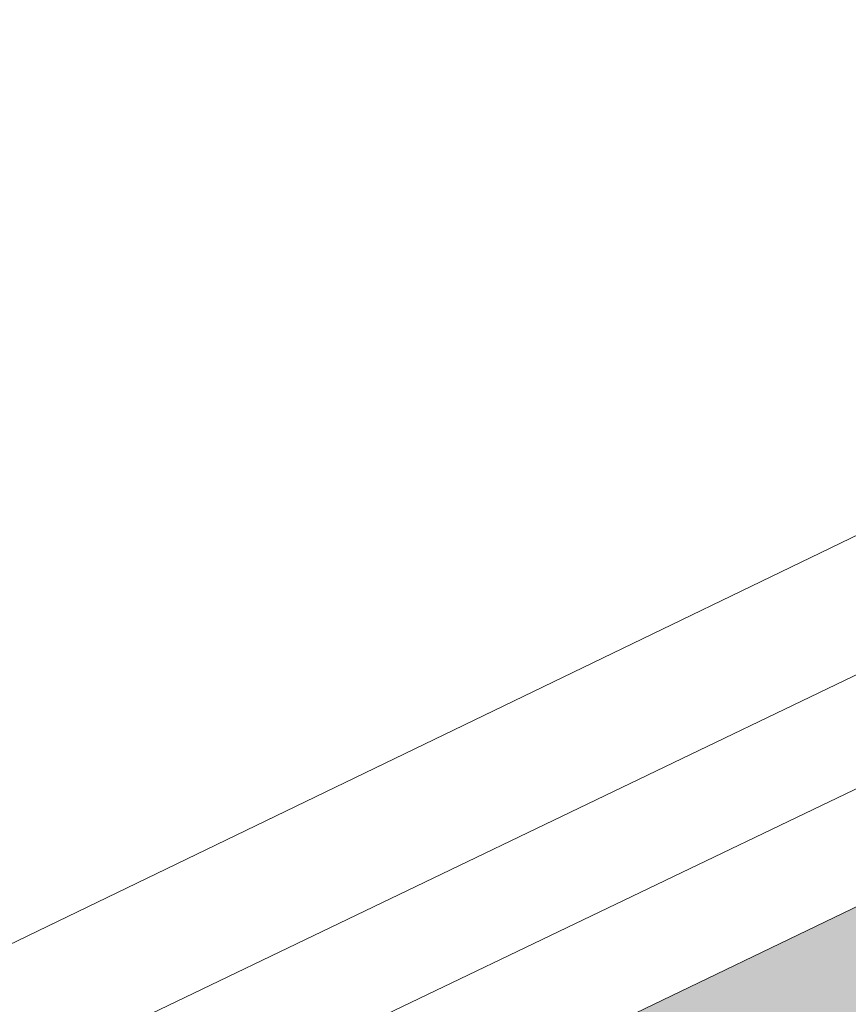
# Model space of a CAD drawing. Header units: metres. Extents: x 163628 to 167676, y 402708 to 405373.
# Tile 372 of 656: x 166363.85 to 166364.167, y 404364.479 to 404364.856. Entities that reach past the tile are written whole.
import ezdxf

# ---------------------------------------------------------------- set-up
doc = ezdxf.new("R2010")
doc.units = ezdxf.units.M
doc.linetypes.add('X-CA190022.004-UO-DWM_Snelfietsroute$0$VH-OPSLUITBAND_80X200', pattern=[14, 8, -2, 2, -2])
doc.layers.add('X-CA190022.004-UO-ARC_Arcering$0$N-WE-VH-VERHARDING_TEGEL-A-200 60MM TEGEL', color=252, linetype='Continuous', lineweight=18, transparency=0.5)
for name, color, linetype, lineweight in [('X-CA190022.004-UO-BGT_Ondergrond$0$GE_203_VGOHaag_Lijn_GEM', 253, 'X-CA190022.004-UO-BGT_Ondergrond$0$Heg', 9), ('X-CA190022.004-UO-BGT_Ondergrond$0$GE_317_WGDVoetpad_Vlak_GEM', 253, 'Continuous', 9), ('X-CA190022.004-UO-BGT_Ondergrond$0$GE_401_OTDErf_Vlak_GEM', 253, 'Continuous', 9), ('X-CA190022.004-UO-DWM_Snelfietsroute$0$N-WE-VH-KANTOPSLUITING_ACHTERKANTBAND-G', 7, 'Continuous', 18), ('X-CA190022.004-UO-DWM_Snelfietsroute$0$N-WE-VH-KANTOPSLUITING_OPSLUITBAND_80X200-G', 7, 'X-CA190022.004-UO-DWM_Snelfietsroute$0$VH-OPSLUITBAND_80X200', 18), ('X-CA190022.004-UO-KAD_Percelen$0$B-WE-KG-GRENS_PERCEEL-GV', 150, 'Continuous', 9)]:
    doc.layers.add(name, color=color, linetype=linetype, lineweight=lineweight)
doc.linetypes.add('X-CA190022.004-UO-BGT_Ondergrond$0$Heg', pattern='A,5,-1.5,[2,dgnlstyle-meierijstad.shx,S=0.007937,R=45,X=0,Y=0],-1.5', length=8)

msp = doc.modelspace()

# ---------------------------------------------------------------- hatches: boundary and pattern name
at = {"layer": 'X-CA190022.004-UO-ARC_Arcering$0$N-WE-VH-VERHARDING_TEGEL-A-200 60MM TEGEL', "ltscale": 0.5}
h = msp.add_hatch(color=256, dxfattribs=at)
h.dxf.hatch_style = 1
edge = h.paths.add_edge_path()
edge.add_line((166360.26342, 404360.97622), (166364.77066, 404363.14067))
edge.add_line((166364.77066, 404363.14067), (166366.20419, 404363.82907))
edge.add_line((166366.20419, 404363.82907), (166365.55485, 404365.18124))
edge.add_line((166365.55485, 404365.18124), (166364.32912, 404364.59262))
edge.add_line((166364.32912, 404364.59262), (166359.82188, 404362.42817))
edge.add_line((166359.82188, 404362.42817), (166355.31465, 404360.26372))
edge.add_line((166355.31465, 404360.26372), (166350.80741, 404358.09927))
edge.add_line((166350.80741, 404358.09927), (166347.65026, 404356.58315))
edge.add_arc((166346.35159, 404359.28749), 3, 205.45893, 295.65111, ccw=False)
edge.add_line((166343.6429, 404357.9979), (166342.43652, 404360.53181))
edge.add_line((166342.43652, 404360.53181), (166341.12689, 404359.97448))
edge.add_line((166341.12689, 404359.97448), (166342.175, 404357.75))
edge.add_line((166342.175, 404357.75), (166340.84485, 404357.10546))
edge.add_arc((166344.9519, 404358.95114), 4.50271, 204.19889, 219.51246)
edge.add_line((166341.47812, 404356.08631), (166341.60536, 404355.93201))
edge.add_line((166341.60536, 404355.93201), (166341.38589, 404355.734))
edge.add_arc((166344.95189, 404358.95127), 4.80283, 222.05705, 295.63707)
edge.add_line((166347.02993, 404354.62127), (166351.24896, 404356.64732))
edge.add_line((166351.24896, 404356.64732), (166355.75619, 404358.81177))
edge.add_line((166355.75619, 404358.81177), (166360.26342, 404360.97622))

# ---------------------------------------------------------------- linework, layer by layer
at = {"layer": 'X-CA190022.004-UO-BGT_Ondergrond$0$GE_203_VGOHaag_Lijn_GEM'}
msp.add_line((166364.757, 404364.843), (166348.666, 404357.124), dxfattribs=at)
at = {"layer": 'X-CA190022.004-UO-BGT_Ondergrond$0$GE_317_WGDVoetpad_Vlak_GEM', "flags": 128}
msp.add_lwpolyline([(166348.666, 404357.124), (166364.757, 404364.843), (166390.778, 404377.338), (166394.74, 404379.326)], dxfattribs=at)
at = {"layer": 'X-CA190022.004-UO-BGT_Ondergrond$0$GE_401_OTDErf_Vlak_GEM', "flags": 128}
msp.add_lwpolyline([(166390.778, 404377.338), (166364.757, 404364.843), (166348.666, 404357.124)], dxfattribs=at)
at = {"layer": 'X-CA190022.004-UO-DWM_Snelfietsroute$0$N-WE-VH-KANTOPSLUITING_ACHTERKANTBAND-G', "ltscale": 0.2, "flags": 128}
msp.add_lwpolyline([(166342.50875, 404360.5662), (166343.71514, 404358.03229, 0.415196), (166347.61562, 404356.65527), (166365.52022, 404365.25336)], format="xyb", dxfattribs=at)
at = {"layer": 'X-CA190022.004-UO-DWM_Snelfietsroute$0$N-WE-VH-KANTOPSLUITING_OPSLUITBAND_80X200-G', "ltscale": 0.2, "flags": 128}
msp.add_lwpolyline([(166342.43652, 404360.53181), (166343.6429, 404357.9979, 0.415196), (166347.65026, 404356.58315), (166365.55485, 404365.18124)], format="xyb", dxfattribs=at)
at = {"layer": 'X-CA190022.004-UO-KAD_Percelen$0$B-WE-KG-GRENS_PERCEEL-GV', "flags": 128}
msp.add_lwpolyline([(166417.991, 404390.555), (166406.027, 404384.829), (166388.877, 404376.557), (166369.373, 404367.173), (166349.61, 404357.621)], dxfattribs=at)
msp.add_lwpolyline([(166369.373, 404367.173), (166366.245, 404373.9), (166363.142, 404380.571), (166363.104, 404380.653), (166354.096, 404376.388), (166350.084, 404374.44), (166338.639, 404368.986), (166342.928, 404359.974), (166343.16, 404359.54), (166343.435, 404359.132), (166343.748, 404358.753), (166344.098, 404358.407), (166344.479, 404358.096), (166344.889, 404357.825), (166345.324, 404357.595), (166345.78, 404357.41), (166346.251, 404357.268), (166346.734, 404357.175), (166347.223, 404357.129), (166347.716, 404357.133), (166348.205, 404357.183), (166348.687, 404357.283), (166349.156, 404357.429), (166349.61, 404357.621)], close=True, dxfattribs=at)

doc.saveas('drawing.dxf')
